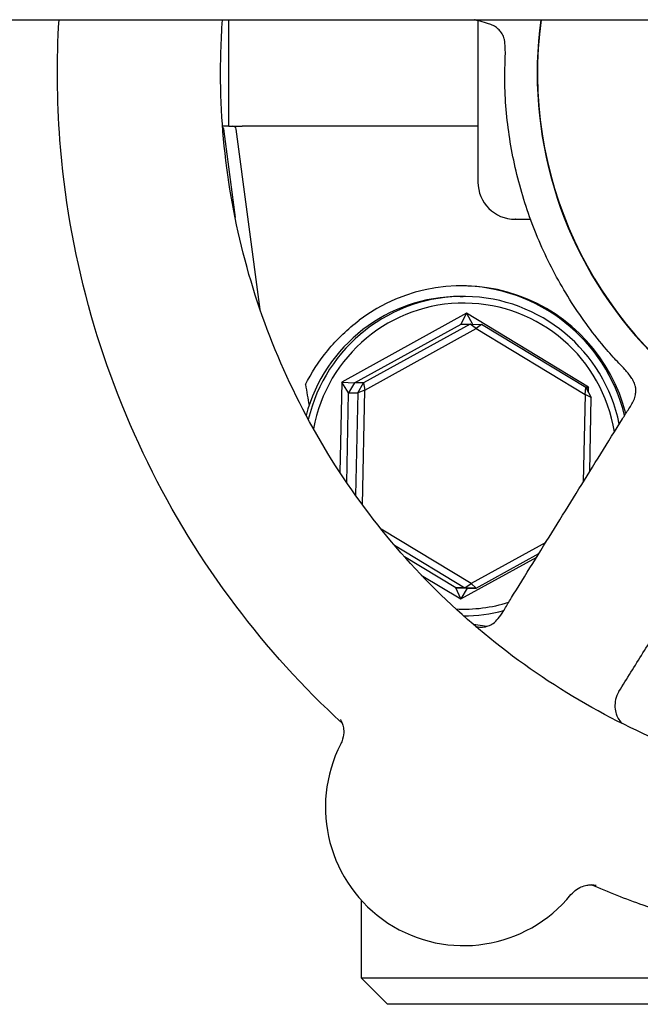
# Model space of a CAD drawing. Header units: inches. Extents: x 24 to 1128, y -69 to 748.
# Tile 476 of 656: x 634.26 to 635.72, y 355.3 to 357.61. Entities that reach past the tile are written whole.
import ezdxf

# ---------------------------------------------------------------- set-up
doc = ezdxf.new("R2010")
doc.units = ezdxf.units.IN
doc.header["$LTSCALE"] = 32
doc.header["$MEASUREMENT"] = 0
doc.layers.add('Visible (ANSI)', color=7, linetype='Continuous', lineweight=30)

msp = doc.modelspace()

# ---------------------------------------------------------------- linework, layer by layer
at = {"layer": 'Visible (ANSI)'}
for p, q in [((621.90363, 357.60867), (656.46713, 357.60867)), ((634.75085, 357.35867), (634.75085, 357.60867)), ((634.75085, 357.35867), (634.75085, 357.60867)), ((635.33655, 357.60639), (635.33655, 357.22742)), ((634.75085, 357.35867), (634.73642, 357.35867)), ((634.7385, 357.35206), (634.76592, 357.14393)), ((634.75085, 357.35867), (634.7827, 357.35867)), ((634.82471, 356.92768), (634.76835, 357.35189)), ((634.82471, 356.92768), (634.76835, 357.35189)), ((634.96773, 357.35867), (634.7827, 357.35867)), ((635.33225, 357.35839), (634.99981, 357.35839)), ((635.42463, 357.13992), (635.42405, 357.13992)), ((635.42463, 357.13992), (635.4602, 357.13992)), ((635.29464, 356.95867), (635.30216, 356.95867)), ((635.30993, 356.91919), (635.01656, 356.75732)), ((635.2969, 356.89361), (635.30993, 356.91919)), ((635.30993, 356.91919), (635.32366, 356.8935)), ((635.59652, 356.74554), (635.30993, 356.91919)), ((635.04661, 356.75552), (635.2969, 356.89361)), ((635.31833, 356.89361), (635.06805, 356.75552)), ((635.2969, 356.89361), (635.31833, 356.89361)), ((635.31833, 356.89361), (635.34534, 356.89306)), ((635.33262, 356.88311), (635.31833, 356.89361)), ((635.34534, 356.89306), (635.33262, 356.88311)), ((635.58983, 356.74492), (635.34534, 356.89306)), ((635.07078, 356.73865), (635.33262, 356.88311)), ((635.33262, 356.88311), (635.58839, 356.72813)), ((635.01656, 356.75732), (635.01227, 356.54524)), ((635.01656, 356.75732), (635.04661, 356.75552)), ((635.03264, 356.73236), (635.01656, 356.75732)), ((635.04661, 356.75552), (635.03264, 356.73236)), ((635.06805, 356.75552), (635.04661, 356.75552)), ((635.05407, 356.73236), (635.06805, 356.75552)), ((635.06805, 356.75552), (635.07078, 356.73865)), ((635.02836, 356.52116), (635.03264, 356.73236)), ((635.03264, 356.73236), (635.05407, 356.73236)), ((635.05407, 356.73236), (635.0492, 356.49127)), ((635.07078, 356.73865), (635.05407, 356.73236)), ((635.06533, 356.46901), (635.07078, 356.73865)), ((635.58839, 356.72813), (635.58424, 356.52297)), ((635.58839, 356.72813), (635.58983, 356.74492)), ((635.60286, 356.72121), (635.58839, 356.72813)), ((635.58908, 356.74537), (635.59652, 356.74554)), ((635.58983, 356.74492), (635.60286, 356.72121)), ((635.59652, 356.74554), (635.59279, 356.73953)), ((635.59627, 356.7332), (635.59652, 356.74554)), ((635.59934, 356.54729), (635.60286, 356.72121)), ((635.3205, 356.28423), (635.10889, 356.41245)), ((635.49619, 356.38116), (635.3205, 356.28423)), ((635.14022, 356.37461), (635.3058, 356.27428)), ((635.28437, 356.27428), (635.16418, 356.3471)), ((635.29636, 356.24815), (635.47469, 356.34655)), ((635.33281, 356.27373), (635.47985, 356.35486)), ((635.20348, 356.30443), (635.29636, 356.24815)), ((635.28437, 356.27428), (635.31137, 356.27373)), ((635.29636, 356.24815), (635.28437, 356.27428)), ((635.3058, 356.27428), (635.28437, 356.27428)), ((635.31137, 356.27373), (635.29636, 356.24815)), ((635.3058, 356.27428), (635.3205, 356.28423)), ((635.33281, 356.27373), (635.3058, 356.27428)), ((635.31137, 356.27373), (635.33281, 356.27373)), ((635.3205, 356.28423), (635.33281, 356.27373)), ((635.35738, 356.18372), (635.32613, 356.18788)), ((635.35738, 356.18372), (635.32613, 356.18788)), ((635.06188, 355.54126), (635.06188, 355.35867)), ((635.06188, 355.35867), (637.00938, 355.35867)), ((635.12438, 355.29617), (635.06188, 355.35867)), ((636.94688, 355.29617), (635.12438, 355.29617))]:
    msp.add_line(p, q, dxfattribs=at)
for centre, radius, start, end in [((635.42405, 357.22742), 0.0875, 180, 270), ((635.30317, 355.75899), 0.325, 152.73453, 320.85854)]:
    msp.add_arc(centre, radius, start, end, dxfattribs=at)
for centre, major_axis, ratio, start_param, end_param in [((636.41227, 357.48367), (0, -0.9375), 0.9979959, 4.5786574, 7.9877132), ((636.41128, 357.48367), (0, -0.9375), 0.9979959, 4.5786574, 6.2831853), ((634.76063, 357.35086), (-0.00103, 0.00774), 0.9980657, 4.712389, 6.1508429), ((634.76063, 357.35086), (0, 0.00781), 0.9979959, 4.8447314, 6.2831853), ((635.29728, 356.58367), (0.18146, 0.35678), 0.996606, 5.433916, 7.3985773), ((635.29365, 356.58367), (0, 0.4), 0.9979959, 4.9535022, 6.2772741), ((635.29464, 356.58367), (0, 0.375), 0.9979959, 0, 1.3129538), ((635.30216, 356.58367), (0, 0.375), 0.9979959, 4.9148831, 7.6224083), ((635.30315, 356.58367), (0, 0.35937), 0.9979959, 4.8714475, 7.6756038), ((634.69689, 359.5935), (0.57537, -4.33091), 0.0428318, 5.4224636, 5.4375567), ((635.30315, 356.58367), (0, -0.35937), 0.9979959, 6.2315159, 6.582469), ((635.30216, 356.58367), (0, -0.375), 0.9979959, 0.0006771, 0.2573363)]:
    msp.add_ellipse(centre, major_axis=major_axis, ratio=ratio, start_param=start_param, end_param=end_param, dxfattribs=at)
for points, knots in [([(635.01757, 355.95626), (634.9261, 356.04054), (634.84222, 356.13308), (634.68801, 356.33748), (634.61875, 356.45015), (634.50276, 356.68659), (634.45604, 356.81036), (634.38682, 357.06452), (634.36432, 357.19491), (634.34722, 357.4202), (634.34648, 357.51463), (634.35214, 357.60867)], [0.47717196, 0.47717196, 0.47717196, 0.47717196, 0.65717554, 0.65717554, 0.84763418, 0.84763418, 1.03809282, 1.03809282, 1.22855146, 1.22855146, 1.3647716, 1.3647716, 1.3647716, 1.3647716]), ([(636.4358, 355.77617), (636.25403, 355.77617), (636.0723, 355.80556), (635.72722, 355.92017), (635.56393, 356.00536), (635.27236, 356.22292), (635.14411, 356.35526), (634.93565, 356.65368), (634.85546, 356.81972), (634.75126, 357.16869), (634.72726, 357.35156), (634.73331, 357.55865), (634.73459, 357.58368), (634.73642, 357.60867)], [6.0168795, 6.0168795, 6.0168795, 6.0168795, 6.3369274, 6.3369274, 6.6569658, 6.6569658, 6.9769794, 6.9769794, 7.2969629, 7.2969629, 7.616923, 7.616923, 7.6609424, 7.6609424, 7.6609424, 7.6609424]), ([(635.39952, 357.46681), (635.39912, 357.49106), (635.4014, 357.51542), (635.40084, 357.54258), (635.4007, 357.54586), (635.40029, 357.55127), (635.40007, 357.55349), (635.39936, 357.55884), (635.39879, 357.56168), (635.39762, 357.56623), (635.397, 357.56807), (635.39484, 357.57341), (635.39301, 357.57683), (635.3878, 357.58324), (635.38537, 357.58579), (635.3795, 357.59054), (635.37609, 357.59278), (635.369, 357.59645), (635.3653, 357.59795), (635.35512, 357.60148), (635.34833, 357.60318), (635.3383, 357.60591), (635.33505, 357.6068), (635.33073, 357.608), (635.32952, 357.60834), (635.32833, 357.60867)], [0, 0, 0, 0, 0.18481417, 0.18481417, 0.21047129, 0.21047129, 0.22950993, 0.22950993, 0.26067624, 0.26067624, 0.2914148, 0.2914148, 0.35467125, 0.35467125, 0.3906046, 0.3906046, 0.42255035, 0.42255035, 0.4532598, 0.4532598, 0.50692284, 0.50692284, 0.53248433, 0.53248433, 0.54263341, 0.54263341, 0.54263341, 0.54263341]), ([(635.63869, 356.83402), (635.60885, 356.869), (635.58142, 356.90605), (635.53193, 356.98358), (635.50985, 357.02406), (635.47147, 357.10768), (635.45517, 357.15082), (635.42864, 357.23893), (635.41842, 357.28391), (635.40425, 357.37484), (635.4003, 357.4208), (635.39952, 357.46681)], [0.59733061, 0.59733061, 0.59733061, 0.59733061, 0.73538949, 0.73538949, 0.87344836, 0.87344836, 1.01150723, 1.01150723, 1.14956611, 1.14956611, 1.28762498, 1.28762498, 1.28762498, 1.28762498]), ([(634.73658, 357.35646), (634.73663, 357.35641), (634.73667, 357.35636), (634.73715, 357.35577), (634.73754, 357.35513), (634.73798, 357.35412), (634.73809, 357.35382), (634.73833, 357.35304), (634.73843, 357.35255), (634.7385, 357.35206)], [5.56904168, 5.56904168, 5.56904168, 5.56904168, 5.59509731, 5.59509731, 5.87297012, 5.87297012, 5.98409302, 5.98409302, 6.15084294, 6.15084294, 6.15084294, 6.15084294]), ([(634.99981, 357.35839), (634.99971, 357.35839), (634.99962, 357.35839), (634.99926, 357.35839), (634.999, 357.35839), (634.99832, 357.35839), (634.99792, 357.35839), (634.99634, 357.3584), (634.99517, 357.35841), (634.99133, 357.35844), (634.98882, 357.35847), (634.98472, 357.35853), (634.98344, 357.35855), (634.98221, 357.35856)], [0.065326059, 0.065326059, 0.065326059, 0.065326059, 0.065886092, 0.065886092, 0.067505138, 0.067505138, 0.069967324, 0.069967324, 0.077104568, 0.077104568, 0.093330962, 0.093330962, 0.101340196, 0.101340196, 0.101340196, 0.101340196]), ([(634.93131, 356.75153), (634.94437, 356.77727), (634.96204, 356.80547), (635.00534, 356.8582), (635.03091, 356.88276), (635.05776, 356.90301)], [0.44734115, 0.44734115, 0.44734115, 0.44734115, 0.70623872, 0.70623872, 0.9622765, 0.9622765, 0.9622765, 0.9622765]), ([(635.67638, 356.67137), (635.68097, 356.67875), (635.68628, 356.68697), (635.69634, 356.7024), (635.70104, 356.70989), (635.70564, 356.72227), (635.70672, 356.72657), (635.70773, 356.73445), (635.70774, 356.7381), (635.70724, 356.74404), (635.7068, 356.74652), (635.70524, 356.7528), (635.70387, 356.75641), (635.70039, 356.76301), (635.69885, 356.76556), (635.69484, 356.77146), (635.69217, 356.77497), (635.68699, 356.78128), (635.68448, 356.78417), (635.67733, 356.7921), (635.67251, 356.79708), (635.66318, 356.80677), (635.65872, 356.81146), (635.649, 356.82208), (635.64378, 356.82805), (635.63869, 356.83402)], [0, 0, 0, 0, 0.07359235, 0.07359235, 0.14311145, 0.14311145, 0.17744659, 0.17744659, 0.21108715, 0.21108715, 0.2412965, 0.2412965, 0.29351752, 0.29351752, 0.32258002, 0.32258002, 0.35672748, 0.35672748, 0.3857144, 0.3857144, 0.43807505, 0.43807505, 0.48905937, 0.48905937, 0.54888883, 0.54888883, 0.54888883, 0.54888883]), ([(635.42052, 356.25929), (635.43757, 356.28676), (635.45462, 356.31423), (635.48874, 356.36916), (635.50579, 356.39663), (635.53991, 356.45157), (635.55696, 356.47905), (635.59108, 356.53399), (635.60814, 356.56146), (635.64226, 356.61641), (635.65932, 356.64389), (635.67638, 356.67137)], [0.790877, 0.790877, 0.790877, 0.790877, 1.0647704, 1.0647704, 1.3386637, 1.3386637, 1.6125571, 1.6125571, 1.8864504, 1.8864504, 2.1603438, 2.1603438, 2.1603438, 2.1603438]), ([(635.66789, 356.0307), (635.68666, 356.06093), (635.70543, 356.09116), (635.74297, 356.15163), (635.76174, 356.18186), (635.79928, 356.24232), (635.81806, 356.27255), (635.8556, 356.33302), (635.87438, 356.36326), (635.91193, 356.42373), (635.93071, 356.45397), (635.94948, 356.48421)], [0.6711793, 0.6711793, 0.6711793, 0.6711793, 0.9726235, 0.9726235, 1.2740677, 1.2740677, 1.5755119, 1.5755119, 1.8769561, 1.8769561, 2.1784003, 2.1784003, 2.1784003, 2.1784003]), ([(635.34399, 356.18194), (635.34643, 356.18198), (635.34885, 356.18218), (635.35219, 356.18262), (635.35329, 356.18281), (635.35489, 356.18312), (635.35547, 356.18325), (635.35739, 356.1837), (635.35892, 356.18412), (635.36476, 356.18613), (635.36855, 356.18799), (635.37613, 356.19351), (635.38037, 356.19749), (635.38835, 356.20706), (635.39231, 356.21284), (635.40131, 356.22726), (635.40582, 356.23519), (635.41385, 356.24852), (635.41718, 356.25391), (635.42052, 356.25929)], [0.00294266, 0.00294266, 0.00294266, 0.00294266, 0.024985, 0.024985, 0.03917245, 0.03917245, 0.05289651, 0.05289651, 0.08373258, 0.08373258, 0.15569815, 0.15569815, 0.22094056, 0.22094056, 0.28477636, 0.28477636, 0.37186513, 0.37186513, 0.42550622, 0.42550622, 0.42550622, 0.42550622]), ([(635.66789, 356.0307), (635.66437, 356.02504), (635.66172, 356.01858), (635.65866, 356.00582), (635.6583, 355.9996), (635.65898, 355.98762), (635.6603, 355.98229), (635.66378, 355.97189), (635.66604, 355.96788), (635.67076, 355.96034), (635.67294, 355.95786), (635.67465, 355.95599)], [0.020482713, 0.020482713, 0.020482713, 0.020482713, 0.023833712, 0.023833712, 0.027294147, 0.027294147, 0.031588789, 0.031588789, 0.037835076, 0.037835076, 0.047040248, 0.047040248, 0.047040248, 0.047040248]), ([(635.01345, 355.96475), (635.01345, 355.96475), (635.01353, 355.96464), (635.01394, 355.96397), (635.0144, 355.96323), (635.01557, 355.96095), (635.01609, 355.95988), (635.0176, 355.95628), (635.01874, 355.95341), (635.02054, 355.94501), (635.0213, 355.94041), (635.02088, 355.92826), (635.0199, 355.921), (635.01589, 355.91118), (635.01513, 355.90953), (635.01428, 355.90788)], [3.48989683, 3.48989683, 3.48989683, 3.48989683, 3.51644885, 3.51644885, 3.55657842, 3.55657842, 3.57959386, 3.57959386, 3.61244923, 3.61244923, 3.63610522, 3.63610522, 3.65658526, 3.65658526, 3.66064135, 3.66064135, 3.66064135, 3.66064135]), ([(635.55524, 355.55384), (635.55946, 355.55903), (635.56408, 355.56298), (635.57371, 355.56958), (635.57849, 355.57169), (635.58784, 355.57504), (635.59182, 355.57574), (635.59862, 355.57665), (635.60118, 355.57671), (635.60551, 355.57669), (635.60712, 355.57656), (635.61015, 355.57627), (635.61126, 355.57609), (635.61346, 355.57571), (635.61396, 355.57558), (635.61412, 355.57554), (635.61413, 355.57554), (635.61413, 355.57554)], [6.73028233, 6.73028233, 6.73028233, 6.73028233, 6.7384234, 6.7384234, 6.74879958, 6.74879958, 6.76291538, 6.76291538, 6.7792766, 6.7792766, 6.79776466, 6.79776466, 6.82322287, 6.82322287, 6.86716193, 6.86716193, 6.8746641, 6.8746641, 6.8746641, 6.8746641]), ([(636.41935, 355.40867), (636.36035, 355.40867), (636.30135, 355.4112), (636.18378, 355.42129), (636.12522, 355.42885), (636.00894, 355.44896), (635.95123, 355.46151), (635.83709, 355.49149), (635.78066, 355.50893), (635.68388, 355.54343), (635.64315, 355.55943), (635.60296, 355.5767)], [6.01687949, 6.01687949, 6.01687949, 6.01687949, 6.10234036, 6.10234036, 6.18780124, 6.18780124, 6.27326212, 6.27326212, 6.358723, 6.358723, 6.42206025, 6.42206025, 6.42206025, 6.42206025])]:
    msp.add_open_spline(points, degree=3, knots=knots, dxfattribs=at)
for points in [[(634.98221, 357.35856), (634.97739, 357.35864), (634.97256, 357.35867), (634.96773, 357.35867)], [(635.33655, 357.3584), (635.33512, 357.3584), (635.33368, 357.35839), (635.33225, 357.35839)], [(635.33122, 356.18353), (635.33437, 356.18277), (635.33855, 356.18193), (635.34514, 356.18193)]]:
    msp.add_open_spline(points, degree=3, dxfattribs=at)

doc.saveas('drawing.dxf')
